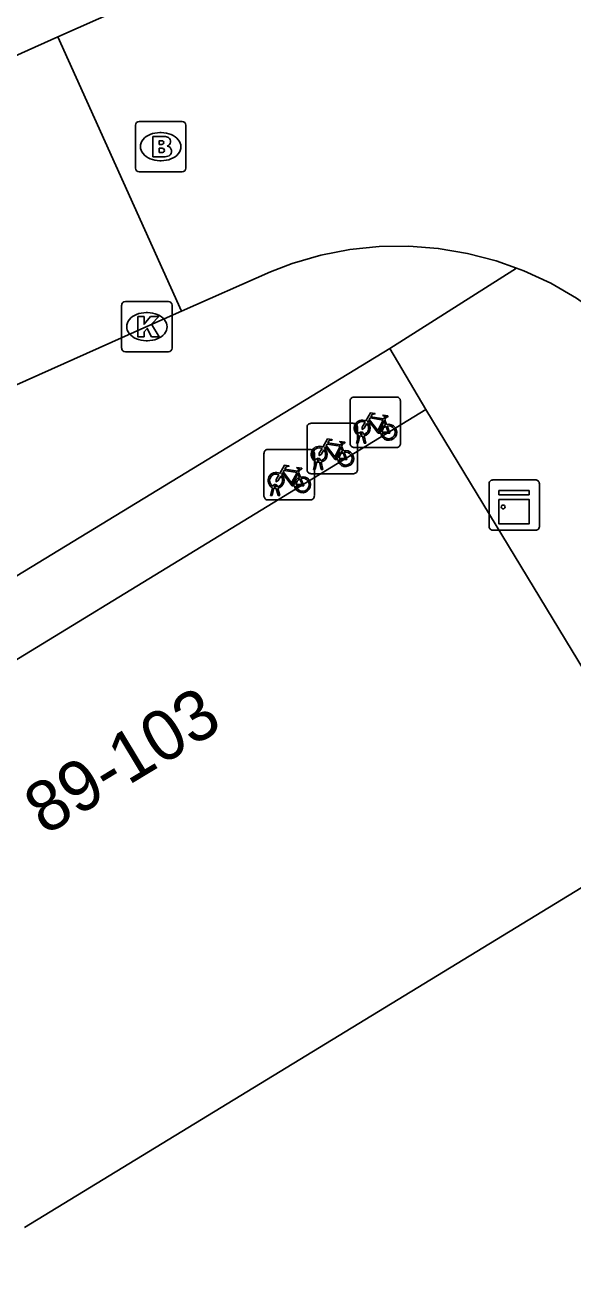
# Model space of a CAD drawing. Extents: x 159888 to 160757, y 384031 to 384746.
# Drawn here: x 160175.76 to 160186.63, y 384629.33 to 384654.24 of the extents above; entities that cross this region are included whole.
import ezdxf

# ---------------------------------------------------------------- set-up
doc = ezdxf.new("R2010")
doc.units = 0
for name, color, linetype in [('IMGEO_Brandkraan', 7, 'Continuous'), ('IMGEO_Fietsenrek', 7, 'Continuous'), ('IMGEO_Kast', 7, 'Continuous'), ('IMGEO_Kolk', 7, 'Continuous'), ('IMGEO_Pand', 7, 'Continuous'), ('IMGEO_Pand_nummerreeks', 7, 'Continuous'), ('IMGEO_Rijbaan_lokaal_open', 7, 'Continuous'), ('IMGEO_Voetpad_open', 7, 'Continuous')]:
    doc.layers.add(name, color=color, linetype=linetype)

msp = doc.modelspace()

# ---------------------------------------------------------------- linework, layer by layer
at = {"layer": 'IMGEO_Brandkraan'}
for p, q in [((160177.95, 384651.4), (160177.95, 384652.252)), ((160178.025, 384652.326), (160178.877, 384652.326)), ((160178.951, 384652.252), (160178.951, 384651.4)), ((160178.438, 384652.106), (160178.463, 384652.106)), ((160178.461, 384651.546), (160178.436, 384651.546)), ((160178.877, 384651.326), (160178.025, 384651.326))]:
    msp.add_line(p, q, dxfattribs=at)
for points in [[(160177.95, 384651.4), (160177.95, 384652.252)], [(160178.025, 384652.326), (160178.877, 384652.326)], [(160178.951, 384652.252), (160178.951, 384651.4)], [(160178.298, 384652.026), (160178.298, 384651.626), (160178.511, 384651.626)], [(160178.529, 384652.026), (160178.298, 384652.026)], [(160178.477, 384651.945), (160178.423, 384651.945), (160178.423, 384651.869)], [(160178.423, 384651.869), (160178.476, 384651.869)], [(160178.485, 384651.793), (160178.423, 384651.793), (160178.423, 384651.712)], [(160178.423, 384651.712), (160178.485, 384651.712)], [(160178.877, 384651.326), (160178.025, 384651.326)]]:
    msp.add_lwpolyline(points, dxfattribs=at)
for centre, radius, start, end in [((160178.027, 384652.25), 0.0765, 91.552, 178.448), ((160178.027, 384652.25), 0.0765, 91.552, 178.448), ((160178.875, 384652.25), 0.0765, 1.552, 88.448), ((160178.875, 384652.25), 0.0765, 1.552, 88.448), ((160178.533, 384651.881), 0.145, 59.4692, 91.5367), ((160178.558, 384651.928), 0.0922, 285.5137, 58.1501), ((160178.478, 384651.907), 0.0379, 267.8285, 90.9355), ((160178.486, 384651.752), 0.0404, 269.8759, 90.5077), ((160178.563, 384651.736), 0.105, 301.3115, 78.989), ((160178.517, 384651.877), 0.251, 268.6676, 293.5347), ((160178.027, 384651.402), 0.0765, 181.552, 268.448), ((160178.027, 384651.402), 0.0765, 181.552, 268.448), ((160178.875, 384651.402), 0.0765, 271.552, 358.448), ((160178.875, 384651.402), 0.0765, 271.552, 358.448)]:
    msp.add_arc(centre, radius, start, end, dxfattribs=at)
for centre, major_axis, ratio, start_param, end_param in [((160178.437, 384651.826), (-0.387, 0.002), 0.722429, 4.712389, 7.853982), ((160178.462, 384651.826), (-0.39, 0.002), 0.717154, 1.570796, 4.712389)]:
    msp.add_ellipse(centre, major_axis=major_axis, ratio=ratio, start_param=start_param, end_param=end_param, dxfattribs=at)
at = {"layer": 'IMGEO_Fietsenrek'}
for p, q in [((160182.211, 384645.93), (160182.211, 384646.771)), ((160182.211, 384646.771), (160182.211, 384645.93)), ((160182.286, 384646.855), (160183.127, 384646.855)), ((160183.127, 384646.855), (160182.286, 384646.855)), ((160183.211, 384646.78), (160183.211, 384645.939)), ((160183.211, 384645.939), (160183.211, 384646.78)), ((160181.357, 384645.409), (160181.357, 384646.25)), ((160181.357, 384646.25), (160181.357, 384645.409)), ((160181.432, 384646.334), (160182.273, 384646.334)), ((160182.273, 384646.334), (160181.432, 384646.334)), ((160182.357, 384646.259), (160182.357, 384645.418)), ((160182.357, 384645.418), (160182.357, 384646.259)), ((160182.898, 384646.404), (160182.934, 384646.309)), ((160182.338, 384645.939), (160182.377, 384646.099)), ((160182.407, 384646.087), (160182.372, 384645.939)), ((160182.449, 384646.111), (160182.448, 384646.115)), ((160182.49, 384645.939), (160182.456, 384646.081)), ((160182.48, 384646.122), (160182.481, 384646.115)), ((160182.488, 384646.085), (160182.523, 384645.939)), ((160180.577, 384645.814), (160181.418, 384645.814)), ((160181.418, 384645.814), (160180.577, 384645.814)), ((160182.044, 384645.883), (160182.08, 384645.788)), ((160183.136, 384645.855), (160182.295, 384645.855)), ((160182.295, 384645.855), (160183.136, 384645.855)), ((160182.372, 384645.939), (160182.338, 384645.939)), ((160182.523, 384645.939), (160182.49, 384645.939)), ((160180.502, 384644.889), (160180.502, 384645.73)), ((160180.502, 384645.73), (160180.502, 384644.889)), ((160181.484, 384645.418), (160181.523, 384645.578)), ((160181.502, 384645.739), (160181.502, 384644.898)), ((160181.502, 384644.898), (160181.502, 384645.739)), ((160181.553, 384645.566), (160181.518, 384645.418)), ((160181.595, 384645.59), (160181.594, 384645.594)), ((160181.636, 384645.418), (160181.602, 384645.56)), ((160181.626, 384645.601), (160181.627, 384645.594)), ((160181.634, 384645.564), (160181.669, 384645.418)), ((160181.189, 384645.363), (160181.225, 384645.268)), ((160182.282, 384645.334), (160181.441, 384645.334)), ((160181.441, 384645.334), (160182.282, 384645.334)), ((160181.518, 384645.418), (160181.484, 384645.418)), ((160181.669, 384645.418), (160181.636, 384645.418)), ((160180.629, 384644.898), (160180.668, 384645.058)), ((160180.698, 384645.046), (160180.663, 384644.898)), ((160180.74, 384645.07), (160180.739, 384645.074)), ((160180.781, 384644.898), (160180.747, 384645.04)), ((160180.771, 384645.081), (160180.772, 384645.074)), ((160180.779, 384645.044), (160180.814, 384644.898)), ((160181.427, 384644.814), (160180.586, 384644.814)), ((160180.586, 384644.814), (160181.427, 384644.814)), ((160180.663, 384644.898), (160180.629, 384644.898)), ((160180.814, 384644.898), (160180.781, 384644.898))]:
    msp.add_line(p, q, dxfattribs=at)
for points in [[(160182.524, 384646.381), (160182.619, 384646.545), (160182.705, 384646.531), (160182.707, 384646.522), (160182.651, 384646.511), (160182.624, 384646.466), (160182.88, 384646.425)], [(160182.88, 384646.425), (160182.905, 384646.474), (160182.899, 384646.478), (160182.876, 384646.482), (160182.864, 384646.489), (160182.863, 384646.492), (160182.865, 384646.497), (160182.96, 384646.482), (160182.962, 384646.472), (160182.952, 384646.459), (160182.94, 384646.453), (160182.926, 384646.459), (160182.898, 384646.404)], [(160182.545, 384646.329), (160182.493, 384646.239), (160182.453, 384646.214), (160182.454, 384646.261), (160182.509, 384646.355)], [(160182.82, 384646.137), (160182.77, 384646.137), (160182.579, 384646.388), (160182.56, 384646.356)], [(160182.867, 384646.4), (160182.61, 384646.441), (160182.593, 384646.412), (160182.76, 384646.192), (160182.867, 384646.4)], [(160182.915, 384646.302), (160182.885, 384646.379), (160182.776, 384646.161), (160182.819, 384646.161)], [(160182.849, 384646.161), (160182.969, 384646.16), (160182.925, 384646.274)], [(160182.945, 384646.281), (160183, 384646.136), (160182.85, 384646.136)], [(160181.67, 384645.86), (160181.765, 384646.024), (160181.851, 384646.01), (160181.853, 384646.001), (160181.797, 384645.99), (160181.77, 384645.945), (160182.026, 384645.904)], [(160181.691, 384645.808), (160181.639, 384645.718), (160181.599, 384645.693), (160181.6, 384645.74), (160181.655, 384645.834)], [(160181.966, 384645.616), (160181.916, 384645.616), (160181.725, 384645.867), (160181.706, 384645.835)], [(160182.013, 384645.879), (160181.756, 384645.92), (160181.739, 384645.891), (160181.906, 384645.671), (160182.013, 384645.879)], [(160182.061, 384645.781), (160182.031, 384645.858), (160181.922, 384645.64), (160181.965, 384645.64)], [(160181.995, 384645.64), (160182.115, 384645.639), (160182.071, 384645.753)], [(160182.091, 384645.76), (160182.146, 384645.615), (160181.996, 384645.615)], [(160182.026, 384645.904), (160182.051, 384645.953), (160182.045, 384645.957), (160182.022, 384645.961), (160182.01, 384645.968), (160182.009, 384645.971), (160182.011, 384645.976), (160182.106, 384645.961), (160182.108, 384645.951), (160182.098, 384645.938), (160182.086, 384645.932), (160182.072, 384645.938), (160182.044, 384645.883)], [(160180.815, 384645.34), (160180.91, 384645.504), (160180.996, 384645.49), (160180.998, 384645.481), (160180.942, 384645.47), (160180.915, 384645.425), (160181.171, 384645.384)], [(160180.836, 384645.288), (160180.784, 384645.198), (160180.744, 384645.173), (160180.745, 384645.22), (160180.8, 384645.314)], [(160181.111, 384645.096), (160181.061, 384645.096), (160180.87, 384645.347), (160180.851, 384645.315)], [(160181.158, 384645.359), (160180.901, 384645.4), (160180.884, 384645.371), (160181.051, 384645.151), (160181.158, 384645.359)], [(160181.206, 384645.261), (160181.176, 384645.338), (160181.067, 384645.12), (160181.11, 384645.12)], [(160181.171, 384645.384), (160181.196, 384645.433), (160181.19, 384645.437), (160181.167, 384645.441), (160181.155, 384645.448), (160181.154, 384645.451), (160181.156, 384645.456), (160181.251, 384645.441), (160181.253, 384645.431), (160181.243, 384645.418), (160181.231, 384645.412), (160181.217, 384645.418), (160181.189, 384645.363)], [(160181.14, 384645.12), (160181.26, 384645.119), (160181.216, 384645.233)], [(160181.236, 384645.24), (160181.291, 384645.095), (160181.141, 384645.095)]]:
    msp.add_lwpolyline(points, dxfattribs=at)
for centre, radius, start, end in [((160182.289, 384646.777), 0.0779, 92.4484, 184.2845), ((160182.289, 384646.777), 0.0779, 92.4484, 184.2845), ((160183.133, 384646.777), 0.0779, 2.4484, 94.2845), ((160183.133, 384646.777), 0.0779, 2.4484, 94.2845), ((160181.435, 384646.256), 0.0779, 92.4484, 184.2845), ((160181.435, 384646.256), 0.0779, 92.4484, 184.2845), ((160182.279, 384646.256), 0.0779, 2.4484, 94.2845), ((160182.279, 384646.256), 0.0779, 2.4484, 94.2845), ((160182.451, 384646.24), 0.159, 62.6766, 242.1369), ((160182.451, 384646.24), 0.129, 63.3192, 238.903), ((160182.451, 384646.24), 0.129, 283.6043, 43.4302), ((160182.451, 384646.24), 0.159, 283.5766, 46.6042), ((160182.978, 384646.156), 0.159, 113.3408, 178.3217), ((160182.978, 384646.156), 0.159, 187.0065, 105.7708), ((160182.978, 384646.156), 0.129, 113.923, 177.9556), ((160182.978, 384646.156), 0.129, 188.6715, 104.5883), ((160182.431, 384646.111), 0.0499, 12.8025, 158.6934), ((160182.451, 384646.24), 0.159, 253.9967, 271.7867), ((160182.431, 384646.111), 0.0174, 12.8025, 163.4502), ((160182.451, 384646.24), 0.129, 253.415, 269.0204), ((160180.58, 384645.736), 0.0779, 92.4484, 184.2845), ((160180.58, 384645.736), 0.0779, 92.4484, 184.2845), ((160181.424, 384645.736), 0.0779, 2.4484, 94.2845), ((160181.424, 384645.736), 0.0779, 2.4484, 94.2845), ((160181.597, 384645.719), 0.159, 62.6766, 242.1369), ((160181.597, 384645.719), 0.129, 63.3192, 238.903), ((160181.597, 384645.719), 0.129, 283.6043, 43.4302), ((160181.597, 384645.719), 0.159, 283.5766, 46.6042), ((160182.124, 384645.635), 0.159, 113.3408, 178.3217), ((160182.124, 384645.635), 0.159, 187.0065, 105.7708), ((160182.124, 384645.635), 0.129, 113.923, 177.9556), ((160182.124, 384645.635), 0.129, 188.6715, 104.5883), ((160182.289, 384645.933), 0.0779, 182.4484, 274.2845), ((160182.289, 384645.933), 0.0779, 182.4484, 274.2845), ((160183.133, 384645.933), 0.0779, 272.4484, 4.2845), ((160183.133, 384645.933), 0.0779, 272.4484, 4.2845), ((160181.577, 384645.59), 0.0499, 12.8025, 158.6934), ((160181.597, 384645.719), 0.159, 253.9967, 271.7867), ((160181.577, 384645.59), 0.0174, 12.8025, 163.4502), ((160181.597, 384645.719), 0.129, 253.415, 269.0204), ((160180.742, 384645.199), 0.159, 62.6766, 242.1369), ((160180.742, 384645.199), 0.129, 63.3192, 238.903), ((160180.742, 384645.199), 0.129, 283.6043, 43.4302), ((160180.742, 384645.199), 0.159, 283.5766, 46.6042), ((160181.269, 384645.115), 0.159, 113.3408, 178.3217), ((160181.269, 384645.115), 0.159, 187.0065, 105.7708), ((160181.435, 384645.412), 0.0779, 182.4484, 274.2845), ((160181.435, 384645.412), 0.0779, 182.4484, 274.2845), ((160182.279, 384645.412), 0.0779, 272.4484, 4.2845), ((160182.279, 384645.412), 0.0779, 272.4484, 4.2845), ((160180.722, 384645.07), 0.0499, 12.8025, 158.6934), ((160180.742, 384645.199), 0.159, 253.9967, 271.7867), ((160180.722, 384645.07), 0.0174, 12.8025, 163.4502), ((160180.742, 384645.199), 0.129, 253.415, 269.0204), ((160181.269, 384645.115), 0.129, 113.923, 177.9556), ((160181.269, 384645.115), 0.129, 188.6715, 104.5883), ((160180.58, 384644.892), 0.0779, 182.4484, 274.2845), ((160180.58, 384644.892), 0.0779, 182.4484, 274.2845), ((160181.424, 384644.892), 0.0779, 272.4484, 4.2845), ((160181.424, 384644.892), 0.0779, 272.4484, 4.2845)]:
    msp.add_arc(centre, radius, start, end, dxfattribs=at)
at = {"layer": 'IMGEO_Kast'}
for p, q in [((160184.97, 384644.285), (160184.97, 384645.126)), ((160184.97, 384645.126), (160184.97, 384644.285)), ((160185.045, 384645.21), (160185.886, 384645.21)), ((160185.886, 384645.21), (160185.045, 384645.21)), ((160185.97, 384645.135), (160185.97, 384644.294)), ((160185.97, 384644.294), (160185.97, 384645.135)), ((160185.895, 384644.21), (160185.054, 384644.21)), ((160185.054, 384644.21), (160185.895, 384644.21))]:
    msp.add_line(p, q, dxfattribs=at)
for points in [[(160185.165, 384645), (160185.765, 384645), (160185.765, 384644.915), (160185.165, 384644.915), (160185.165, 384645)], [(160185.165, 384644.825), (160185.765, 384644.825), (160185.765, 384644.336), (160185.165, 384644.336), (160185.165, 384644.825)]]:
    msp.add_lwpolyline(points, dxfattribs=at)
msp.add_circle((160185.249, 384644.674), 0.0377, dxfattribs=at)
for centre, start, end in [((160185.048, 384645.132), 92.4484, 184.2845), ((160185.048, 384645.132), 92.4484, 184.2845), ((160185.892, 384645.132), 2.4484, 94.2845), ((160185.892, 384645.132), 2.4484, 94.2845), ((160185.048, 384644.288), 182.4484, 274.2845), ((160185.048, 384644.288), 182.4484, 274.2845), ((160185.892, 384644.288), 272.4484, 4.2845), ((160185.892, 384644.288), 272.4484, 4.2845)]:
    msp.add_arc(centre, 0.0779, start, end, dxfattribs=at)
at = {"layer": 'IMGEO_Kolk'}
for p, q in [((160177.752, 384648.753), (160178.604, 384648.753)), ((160177.677, 384647.827), (160177.677, 384648.679)), ((160178.165, 384648.533), (160178.19, 384648.533)), ((160178.678, 384648.679), (160178.678, 384647.827)), ((160178.604, 384647.753), (160177.752, 384647.753)), ((160178.188, 384647.973), (160178.163, 384647.973))]:
    msp.add_line(p, q, dxfattribs=at)
for points in [[(160177.752, 384648.753), (160178.604, 384648.753)], [(160177.677, 384647.827), (160177.677, 384648.679)], [(160178.678, 384648.679), (160178.678, 384647.827)], [(160177.998, 384648.453), (160178.121, 384648.453), (160178.121, 384648.302), (160178.251, 384648.453), (160178.415, 384648.453), (160178.269, 384648.302), (160178.422, 384648.053), (160178.27, 384648.053), (160178.185, 384648.217), (160178.121, 384648.15), (160178.121, 384648.053), (160177.998, 384648.053), (160177.998, 384648.453)], [(160178.604, 384647.753), (160177.752, 384647.753)]]:
    msp.add_lwpolyline(points, dxfattribs=at)
for centre, start, end in [((160177.754, 384648.677), 91.552, 178.448), ((160177.754, 384648.677), 91.552, 178.448), ((160178.602, 384648.677), 1.552, 88.448), ((160178.602, 384648.677), 1.552, 88.448), ((160177.754, 384647.829), 181.552, 268.448), ((160177.754, 384647.829), 181.552, 268.448), ((160178.602, 384647.829), 271.552, 358.448), ((160178.602, 384647.829), 271.552, 358.448)]:
    msp.add_arc(centre, 0.0765, start, end, dxfattribs=at)
for centre, major_axis, ratio, start_param, end_param in [((160178.164, 384648.253), (-0.387, 0.002), 0.722429, 4.712389, 7.853982), ((160178.189, 384648.253), (-0.39, 0.002), 0.717154, 1.570796, 4.712389)]:
    msp.add_ellipse(centre, major_axis=major_axis, ratio=ratio, start_param=start_param, end_param=end_param, dxfattribs=at)
at = {"layer": 'IMGEO_Pand'}
for points in [[(160170.722, 384638.665), (160183.718, 384646.606)], [(160183.718, 384646.606), (160188.748, 384638.307)], [(160188.748, 384638.307), (160175.75, 384630.369)]]:
    msp.add_lwpolyline(points, dxfattribs=at)
at = {"layer": 'IMGEO_Rijbaan_lokaal_open'}
for points in [[(160196.053, 384662.709), (160176.41, 384654.004)], [(160176.41, 384654.004), (160175.686, 384653.683), (160162.399, 384647.743), (160144.458, 384639.763), (160126.52, 384631.808), (160109.512, 384624.247), (160100.139, 384620.074), (160091.697, 384616.115), (160090.918, 384615.744)], [(160176.41, 384654.004), (160178.864, 384648.558)], [(160178.864, 384648.558), (160180.631, 384649.343), (160181.063, 384649.506), (160181.628, 384649.67), (160182.204, 384649.782), (160182.788, 384649.842), (160183.376, 384649.85), (160183.961, 384649.805), (160184.541, 384649.708), (160185.109, 384649.56), (160185.513, 384649.415)], [(160185.513, 384649.415), (160185.662, 384649.361), (160186.194, 384649.114), (160186.703, 384648.821), (160187.184, 384648.483), (160187.632, 384648.103), (160188.044, 384647.685), (160188.418, 384647.232), (160190.512, 384643.774)], [(160178.864, 384648.558), (160178.178, 384648.254), (160165.367, 384642.524), (160146.544, 384634.198), (160128.638, 384626.191), (160112.569, 384619.039), (160093.773, 384610.631), (160093.382, 384610.454)]]:
    msp.add_lwpolyline(points, dxfattribs=at)
at = {"layer": 'IMGEO_Voetpad_open'}
for points in [[(160183.001, 384647.819), (160185.513, 384649.415)], [(160183.001, 384647.819), (160137.178, 384619.898), (160101.924, 384598.362)], [(160183.718, 384646.606), (160183.001, 384647.819)]]:
    msp.add_lwpolyline(points, dxfattribs=at)

# ---------------------------------------------------------------- texts
at = {"layer": 'IMGEO_Pand_nummerreeks'}
msp.add_text('89-103', height=1, rotation=31.1206, dxfattribs=at).set_placement((160176.154, 384638.142))

doc.saveas('drawing.dxf')
